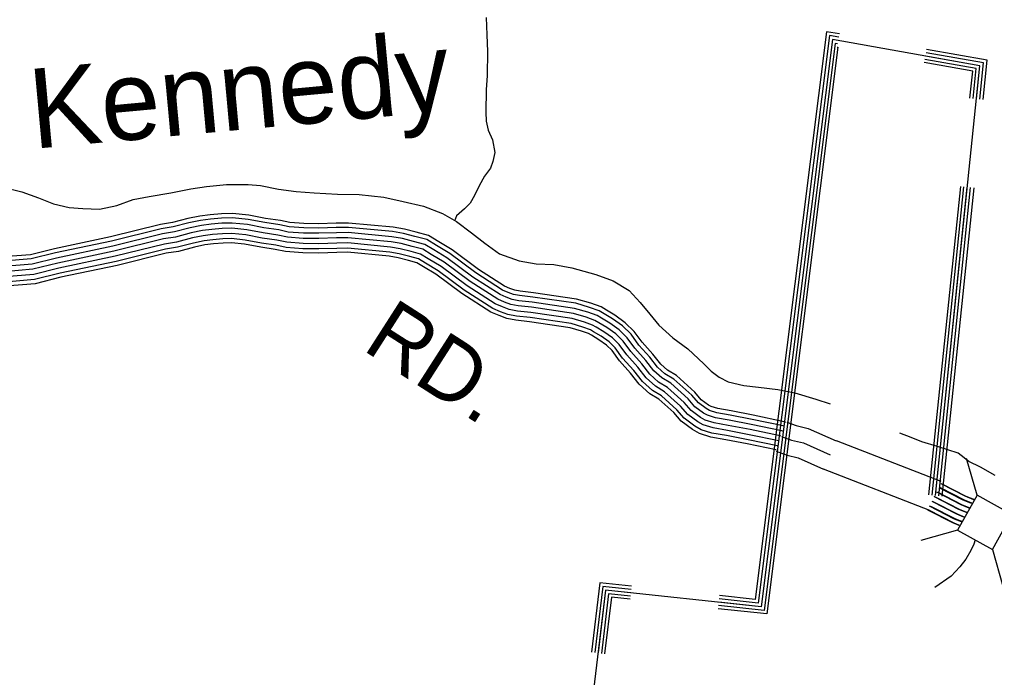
# Model space of a CAD drawing. Extents: x 1788175 to 1969470, y 584502 to 738744.
# Drawn here: x 1936903 to 1942711, y 593602 to 597524 of the extents above; entities that cross this region are included whole.
import ezdxf

# ---------------------------------------------------------------- set-up
doc = ezdxf.new("R2010")
doc.units = 0
for name, color, linetype in [('DESIGN - DRAINAGE - Bridges and Cross Drains Size Text', 7, 'Continuous'), ('DESIGN - ROW - Right-of-Way and Easement Labels', 7, 'Continuous'), ('DESIGN - TRANSPORTATION - Text', 7, 'Continuous'), ('SURVEY - DRAINAGE - Natural Features', 7, 'Continuous'), ('SURVEY - DRAINAGE - Storm Sewer', 7, 'Continuous'), ('SURVEY - TRANSPORTATION - Roads', 7, 'Continuous')]:
    doc.layers.add(name, color=color, linetype=linetype)

msp = doc.modelspace()

# ---------------------------------------------------------------- linework, layer by layer
at = {"layer": 'DESIGN - TRANSPORTATION - Text'}
for points in [[(1939682.5, 597535), (1939687.5, 597432.9), (1939690.5, 597332.8), (1939689, 597190.8), (1939682.2, 597104.9), (1939680.8, 596970.9), (1939682.3, 596916.9), (1939695.7, 596864.7), (1939721.1, 596806.5), (1939734.4, 596730.3), (1939721.8, 596676.4), (1939709.4, 596636.6), (1939673, 596588.9), (1939640.4, 596533.2), (1939613.9, 596475.5), (1939587.4, 596429.7), (1939553.1, 596396), (1939506.7, 596352.5), (1939495.1, 596322.6)], [(1936804.4, 596524.8), (1936918, 596495.7), (1937015.6, 596460.8), (1937105.2, 596425.9), (1937198.9, 596403), (1937280.8, 596396.2), (1937380.7, 596393.2), (1937482.9, 596414.2), (1937581.2, 596451.3), (1937675.4, 596468.3), (1937805.5, 596491.1), (1937923.7, 596513.9), (1938017.8, 596529), (1938135.8, 596539.9), (1938265.8, 596540.6), (1938337.7, 596533.9), (1938445.4, 596512.9), (1938551.2, 596497.8), (1938659.1, 596490.8), (1938796.9, 596483.4), (1938926.8, 596480.2), (1939072.6, 596464.8), (1939188.3, 596439.6), (1939309.9, 596410.5), (1939423.4, 596367.3), (1939506.9, 596320.5), (1939596.2, 596251.6), (1939675.5, 596190.9), (1939762.8, 596126), (1939880.3, 596084.9)], [(1939880.3, 596084.9), (1939980.1, 596067.9), (1940086, 596062.9), (1940193.8, 596043.8), (1940335.3, 596004.4), (1940438.9, 595965.4), (1940534.2, 595908.5), (1940599.5, 595837.8), (1940656.7, 595767.3), (1940712.1, 595702.7), (1940795.2, 595625.9), (1940884.5, 595561), (1940979.6, 595472.1), (1941023.1, 595427.6), (1941070.7, 595391.2), (1941124.4, 595364.7), (1941218.1, 595341.7), (1941304, 595332.9), (1941419.8, 595317.8), (1941521.6, 595298.8), (1941647.1, 595261.6), (1941731.1, 595232.6)], [(1942714.7, 594806.3), (1942626.5, 594855.3), (1942557.8, 594889.6), (1942494.1, 594938.7), (1942371.5, 594977.9), (1942278.4, 595007.3), (1942214.6, 595031.8), (1942145.8, 595058.9)], [(1942594.9, 594423.1), (1942587.3, 594396.2), (1942569, 594358.4), (1942540.5, 594306.7), (1942504, 594261), (1942451.5, 594205.5), (1942354.9, 594138.5)]]:
    msp.add_lwpolyline(points, dxfattribs=at)
at = {"layer": 'SURVEY - DRAINAGE - Natural Features'}
for points in [[(1942358.8, 594686.9), (1942623.4, 597248.1), (1941744.7, 597404.2), (1941320.6, 594023.2), (1940394.3, 594122.9), (1940193.2, 592448.5), (1933177.5, 591858.2), (1931500.8, 592079)], [(1941779.4, 597398), (1941744.7, 597404.2), (1941320.6, 594023.2), (1941068.7, 594050.3)], [(1941782.9, 597417.7), (1941727.5, 597427.5), (1941303.2, 594045.2), (1941070.9, 594070.2)], [(1941786.4, 597437.4), (1941710.2, 597450.9), (1941285.8, 594067.2), (1941073, 594090.1)], [(1941772.6, 597359.6), (1941778.3, 597358.6), (1941354.5, 593980.3), (1941064.6, 594011.6)], [(1941775.9, 597378.3), (1941761.9, 597380.8), (1941338, 594001.2), (1941066.6, 594030.5)], [(1942642.7, 597046.2), (1942667, 597281), (1942306.2, 597345)], [(1942583.1, 597052.4), (1942601.6, 597231.6), (1942295.7, 597286)], [(1942602.9, 597050.3), (1942623.4, 597248.1), (1942299.2, 597305.7)], [(1942622.8, 597048.3), (1942645.2, 597264.5), (1942302.7, 597325.4)], [(1942564.2, 597054.3), (1942580.9, 597216), (1942292.4, 597267.3)], [(1942320.1, 594690.9), (1942509.9, 596529.1)], [(1942339, 594689), (1942528.8, 596527.2)], [(1942358.8, 594686.9), (1942548.7, 596525.1)], [(1942378.7, 594684.9), (1942568.6, 596523.1)], [(1942398.6, 594682.8), (1942588.5, 596521)], [(1940548.1, 594146.6), (1940359.3, 594166.9), (1940309.5, 593752.7)], [(1940545.9, 594126.7), (1940376.8, 594144.9), (1940329.4, 593750.3)], [(1940543.8, 594106.8), (1940394.3, 594122.9), (1940349.3, 593748)], [(1940541.6, 594087), (1940411.8, 594100.9), (1940369.1, 593745.6)], [(1940539.6, 594068.1), (1940428.4, 594080), (1940388, 593743.3)]]:
    msp.add_lwpolyline(points, dxfattribs=at)
at = {"layer": 'SURVEY - DRAINAGE - Storm Sewer'}
for p, q in [((1942606.7, 594688.5), (1942544.5, 594906.9)), ((1942491.1, 594480.9), (1942272.7, 594418.7)), ((1942698.7, 594365.4), (1942760.9, 594146.9))]:
    msp.add_line(p, q, dxfattribs=at)
msp.add_lwpolyline([(1942491.1, 594480.9), (1942698.7, 594365.3), (1942814.3, 594572.9), (1942606.7, 594688.5)], close=True, dxfattribs=at)
at = {"layer": 'SURVEY - TRANSPORTATION - Roads'}
for points in [[(1941468.4, 595122.5), (1941458.6, 595126.1), (1941272.3, 595165.3), (1941141.3, 595190.8), (1941062, 595204.8), (1941023.1, 595216.8), (1941007.9, 595225.7), (1940964.2, 595257.6), (1940925.6, 595302.6), (1940816.2, 595400.9), (1940762.7, 595433.3), (1940722.8, 595469.3), (1940676.3, 595528.2), (1940612.3, 595599.5), (1940565.2, 595664.3), (1940511.6, 595716.6), (1940449.7, 595761.1), (1940398.8, 595791.5), (1940367.6, 595810.1), (1940305.6, 595832.3), (1940221.5, 595857.5), (1939964.1, 595895.1), (1939886.2, 595903.7), (1939853.2, 595910), (1939823.6, 595921.2), (1939792.2, 595934.1), (1939636.6, 596033.8), (1939481, 596150), (1939400.1, 596198.9), (1939339.8, 596235.8), (1939265.1, 596255.9), (1939195.6, 596273.5), (1939129.1, 596285.2), (1938863, 596310.6), (1938789.6, 596309.1), (1938684.9, 596306.2), (1938597.5, 596307), (1938512.5, 596313.3), (1938457.8, 596325.2), (1938369, 596338.2), (1938269.3, 596357.5), (1938172, 596367.3), (1938105.8, 596365.7), (1938039, 596359.9), (1937978.1, 596351.7), (1937906.5, 596337.3), (1937814.1, 596312.7), (1937742.8, 596301.5), (1937446, 596227.8), (1937111.5, 596157), (1936968.5, 596121.8), (1936805.7, 596108.1)], [(1941468.4, 595122.5), (1941458.6, 595126.1), (1941272.3, 595165.3), (1941141.3, 595190.8), (1941062, 595204.8), (1941023.1, 595216.8), (1941007.9, 595225.7), (1940964.2, 595257.6), (1940925.6, 595302.6), (1940816.2, 595400.9), (1940762.7, 595433.3), (1940722.8, 595469.3), (1940676.3, 595528.2), (1940612.3, 595599.5), (1940565.2, 595664.3), (1940511.6, 595716.6), (1940449.7, 595761.1), (1940398.8, 595791.5), (1940367.6, 595810.1), (1940305.6, 595832.3), (1940221.5, 595857.5), (1939964.1, 595895.1), (1939886.2, 595903.7), (1939853.2, 595910), (1939823.6, 595921.2), (1939792.2, 595934.1), (1939636.6, 596033.8), (1939481, 596150), (1939400.1, 596198.9), (1939339.8, 596235.8), (1939265.1, 596255.9), (1939195.6, 596273.5), (1939129.1, 596285.2), (1938863, 596310.6), (1938789.6, 596309.1), (1938684.9, 596306.2), (1938597.5, 596307), (1938512.5, 596313.3), (1938457.8, 596325.2), (1938369, 596338.2), (1938269.3, 596357.5), (1938172, 596367.3), (1938105.8, 596365.7), (1938039, 596359.9), (1937978.1, 596351.7), (1937906.5, 596337.3), (1937814.1, 596312.7), (1937742.8, 596301.5), (1937446, 596227.8), (1937111.5, 596157), (1936968.5, 596121.8), (1936805.7, 596108.1)], [(1941459.6, 595098.4), (1941451.5, 595101.3), (1941267.2, 595140.1), (1941136.6, 595165.5), (1941056, 595179.8), (1941012.7, 595193.1), (1940993.8, 595204.1), (1940946.6, 595238.6), (1940907.2, 595284.6), (1940800.8, 595380.1), (1940747.2, 595412.6), (1940704, 595451.7), (1940656.7, 595511.6), (1940592.3, 595583.3), (1940545.7, 595647.4), (1940495, 595696.8), (1940435.6, 595739.6), (1940385.6, 595769.4), (1940356.5, 595786.7), (1940297.5, 595807.8), (1940215.9, 595832.3), (1939960.8, 595869.6), (1939882.3, 595878.2), (1939846.2, 595885.1), (1939814.2, 595897.3), (1939780.3, 595911.2), (1939622, 596012.7), (1939466.6, 596128.7), (1939386.7, 596176.9), (1939329.6, 596212), (1939258.6, 596231), (1939190.2, 596248.3), (1939125.7, 596259.7), (1938862, 596284.8), (1938790.2, 596283.4), (1938685.2, 596280.5), (1938596.4, 596281.3), (1938508.8, 596287.8), (1938453.2, 596299.9), (1938364.6, 596312.8), (1938265.5, 596332), (1938171, 596341.6), (1938107.2, 596340), (1938041.8, 596334.3), (1937982.3, 596326.4), (1937912.3, 596312.2), (1937819.5, 596287.5), (1937747.9, 596276.3), (1937451.7, 596202.7), (1937117.2, 596132), (1936972.7, 596096.3), (1936807.7, 596082.4)], [(1941459.6, 595098.4), (1941451.5, 595101.3), (1941267.2, 595140.1), (1941136.6, 595165.5), (1941056, 595179.8), (1941012.7, 595193.1), (1940993.8, 595204.1), (1940946.6, 595238.6), (1940907.2, 595284.6), (1940800.8, 595380.1), (1940747.2, 595412.6), (1940704, 595451.7), (1940656.7, 595511.6), (1940592.3, 595583.3), (1940545.7, 595647.4), (1940495, 595696.8), (1940435.6, 595739.6), (1940385.6, 595769.4), (1940356.5, 595786.7), (1940297.5, 595807.8), (1940215.9, 595832.3), (1939960.8, 595869.6), (1939882.3, 595878.2), (1939846.2, 595885.1), (1939814.2, 595897.3), (1939780.3, 595911.2), (1939622, 596012.7), (1939466.6, 596128.7), (1939386.7, 596176.9), (1939329.6, 596212), (1939258.6, 596231), (1939190.2, 596248.3), (1939125.7, 596259.7), (1938862, 596284.8), (1938790.2, 596283.4), (1938685.2, 596280.5), (1938596.4, 596281.3), (1938508.8, 596287.8), (1938453.2, 596299.9), (1938364.6, 596312.8), (1938265.5, 596332), (1938171, 596341.6), (1938107.2, 596340), (1938041.8, 596334.3), (1937982.3, 596326.4), (1937912.3, 596312.2), (1937819.5, 596287.5), (1937747.9, 596276.3), (1937451.7, 596202.7), (1937117.2, 596132), (1936972.7, 596096.3), (1936807.7, 596082.4)], [(1941448.9, 595069.3), (1941443, 595071.4), (1941261.1, 595109.7), (1941130.9, 595135), (1941048.7, 595149.6), (1941000.2, 595164.5), (1940976.8, 595178.1), (1940925.4, 595215.6), (1940885, 595262.8), (1940782.3, 595355.1), (1940728.6, 595387.6), (1940681.3, 595430.4), (1940632.9, 595491.6), (1940568.1, 595563.8), (1940522.2, 595627.1), (1940475.1, 595673), (1940418.5, 595713.6), (1940369.7, 595742.8), (1940343.3, 595758.6), (1940287.9, 595778.4), (1940209.2, 595802), (1939956.9, 595838.8), (1939877.7, 595847.5), (1939837.7, 595855.2), (1939802.8, 595868.5), (1939765.9, 595883.6), (1939604.3, 595987.2), (1939449.3, 596102.9), (1939370.6, 596150.4), (1939317.2, 596183.2), (1939250.8, 596201), (1939183.7, 596218), (1939121.5, 596229), (1938860.9, 596253.8), (1938791, 596252.4), (1938685.5, 596249.5), (1938595.1, 596250.3), (1938504.4, 596257), (1938447.6, 596269.3), (1938359.5, 596282.2), (1938261, 596301.3), (1938169.8, 596310.5), (1938108.9, 596309), (1938045.2, 596303.5), (1937987.5, 596295.8), (1937919.4, 596282), (1937825.9, 596257.1), (1937754, 596245.9), (1937458.7, 596172.5), (1937124.1, 596101.8), (1936977.7, 596065.7), (1936810.2, 596051.5)], [(1941448.9, 595069.3), (1941443, 595071.4), (1941261.1, 595109.7), (1941130.9, 595135), (1941048.7, 595149.6), (1941000.2, 595164.5), (1940976.8, 595178.1), (1940925.4, 595215.6), (1940885, 595262.8), (1940782.3, 595355.1), (1940728.6, 595387.6), (1940681.3, 595430.4), (1940632.9, 595491.6), (1940568.1, 595563.8), (1940522.2, 595627.1), (1940475.1, 595673), (1940418.5, 595713.6), (1940369.7, 595742.8), (1940343.3, 595758.6), (1940287.9, 595778.4), (1940209.2, 595802), (1939956.9, 595838.8), (1939877.7, 595847.5), (1939837.7, 595855.2), (1939802.8, 595868.5), (1939765.9, 595883.6), (1939604.3, 595987.2), (1939449.3, 596102.9), (1939370.6, 596150.4), (1939317.2, 596183.2), (1939250.8, 596201), (1939183.7, 596218), (1939121.5, 596229), (1938860.9, 596253.8), (1938791, 596252.4), (1938685.5, 596249.5), (1938595.1, 596250.3), (1938504.4, 596257), (1938447.6, 596269.3), (1938359.5, 596282.2), (1938261, 596301.3), (1938169.8, 596310.5), (1938108.9, 596309), (1938045.2, 596303.5), (1937987.5, 596295.8), (1937919.4, 596282), (1937825.9, 596257.1), (1937754, 596245.9), (1937458.7, 596172.5), (1937124.1, 596101.8), (1936977.7, 596065.7), (1936810.2, 596051.5)], [(1941438.3, 595040.1), (1941434.4, 595041.5), (1941254.9, 595079.3), (1941125.2, 595104.6), (1941041.4, 595119.4), (1940987.6, 595135.9), (1940959.8, 595152.2), (1940904.2, 595192.7), (1940862.8, 595241.1), (1940763.7, 595330.1), (1940710.1, 595362.6), (1940658.6, 595409.1), (1940609.2, 595471.6), (1940544, 595544.3), (1940498.6, 595606.7), (1940455.1, 595649.2), (1940401.5, 595687.7), (1940353.8, 595716.2), (1940330, 595730.4), (1940278.2, 595748.9), (1940202.5, 595771.6), (1939952.9, 595808.1), (1939873.1, 595816.8), (1939829.2, 595825.3), (1939791.4, 595839.6), (1939751.5, 595856), (1939586.7, 595961.7), (1939431.9, 596077.2), (1939354.4, 596123.9), (1939304.8, 596154.4), (1939243, 596171), (1939177.2, 596187.7), (1939117.3, 596198.2), (1938859.7, 596222.8), (1938791.7, 596221.4), (1938685.7, 596218.4), (1938593.8, 596219.3), (1938499.9, 596226.3), (1938442.1, 596238.8), (1938354.3, 596251.7), (1938256.5, 596270.6), (1938168.6, 596279.5), (1938110.6, 596278), (1938048.6, 596272.6), (1937992.6, 596265.2), (1937926.5, 596251.8), (1937832.3, 596226.7), (1937760.2, 596215.4), (1937465.6, 596142.3), (1937131.1, 596071.5), (1936982.8, 596035), (1936812.7, 596020.6)], [(1941438.3, 595040.1), (1941434.4, 595041.5), (1941254.9, 595079.3), (1941125.2, 595104.6), (1941041.4, 595119.4), (1940987.6, 595135.9), (1940959.8, 595152.2), (1940904.2, 595192.7), (1940862.8, 595241.1), (1940763.7, 595330.1), (1940710.1, 595362.6), (1940658.6, 595409.1), (1940609.2, 595471.6), (1940544, 595544.3), (1940498.6, 595606.7), (1940455.1, 595649.2), (1940401.5, 595687.7), (1940353.8, 595716.2), (1940330, 595730.4), (1940278.2, 595748.9), (1940202.5, 595771.6), (1939952.9, 595808.1), (1939873.1, 595816.8), (1939829.2, 595825.3), (1939791.4, 595839.6), (1939751.5, 595856), (1939586.7, 595961.7), (1939431.9, 596077.2), (1939354.4, 596123.9), (1939304.8, 596154.4), (1939243, 596171), (1939177.2, 596187.7), (1939117.3, 596198.2), (1938859.7, 596222.8), (1938791.7, 596221.4), (1938685.7, 596218.4), (1938593.8, 596219.3), (1938499.9, 596226.3), (1938442.1, 596238.8), (1938354.3, 596251.7), (1938256.5, 596270.6), (1938168.6, 596279.5), (1938110.6, 596278), (1938048.6, 596272.6), (1937992.6, 596265.2), (1937926.5, 596251.8), (1937832.3, 596226.7), (1937760.2, 596215.4), (1937465.6, 596142.3), (1937131.1, 596071.5), (1936982.8, 596035), (1936812.7, 596020.6)], [(1941438.3, 595040.1), (1941434.4, 595041.5), (1941254.9, 595079.3), (1941125.2, 595104.6), (1941041.4, 595119.4), (1940987.6, 595135.9), (1940959.8, 595152.2), (1940904.2, 595192.7), (1940862.8, 595241.1), (1940763.7, 595330.1), (1940710.1, 595362.6), (1940658.6, 595409.1), (1940609.2, 595471.6), (1940544, 595544.3), (1940498.6, 595606.7), (1940455.1, 595649.2), (1940401.5, 595687.7), (1940353.8, 595716.2), (1940330, 595730.4), (1940278.2, 595748.9), (1940202.5, 595771.6), (1939952.9, 595808.1), (1939873.1, 595816.8), (1939829.2, 595825.3), (1939791.4, 595839.6), (1939751.5, 595856), (1939586.7, 595961.7), (1939431.9, 596077.2), (1939354.4, 596123.9), (1939304.8, 596154.4), (1939243, 596171), (1939177.2, 596187.7), (1939117.3, 596198.2), (1938859.7, 596222.8), (1938791.7, 596221.4), (1938685.7, 596218.4), (1938593.8, 596219.3), (1938499.9, 596226.3), (1938442.1, 596238.8), (1938354.3, 596251.7), (1938256.5, 596270.6), (1938168.6, 596279.5), (1938110.6, 596278), (1938048.6, 596272.6), (1937992.6, 596265.2), (1937926.5, 596251.8), (1937832.3, 596226.7), (1937760.2, 596215.4), (1937465.6, 596142.3), (1937131.1, 596071.5), (1936982.8, 596035), (1936812.7, 596020.6)], [(1941427.7, 595011), (1941425.9, 595011.7), (1941248.8, 595048.9), (1941119.6, 595074.1), (1941034.2, 595089.2), (1940975.1, 595107.3), (1940942.8, 595126.2), (1940883.1, 595169.8), (1940840.5, 595219.4), (1940745.1, 595305.1), (1940691.5, 595337.7), (1940635.8, 595387.9), (1940585.5, 595451.7), (1940519.8, 595524.8), (1940475.1, 595586.4), (1940435.1, 595625.3), (1940384.5, 595661.7), (1940337.9, 595689.5), (1940316.7, 595702.2), (1940268.5, 595719.4), (1940195.7, 595741.3), (1939949, 595777.3), (1939868.5, 595786.2), (1939820.7, 595795.3), (1939779.9, 595810.8), (1939737.2, 595828.4), (1939569, 595936.1), (1939414.6, 596051.4), (1939338.3, 596097.4), (1939292.4, 596125.6), (1939235.2, 596141), (1939170.7, 596157.3), (1939113.1, 596167.5), (1938858.5, 596191.7), (1938792.5, 596190.4), (1938686, 596187.4), (1938592.5, 596188.3), (1938495.5, 596195.5), (1938436.5, 596208.3), (1938349.1, 596221.1), (1938252, 596239.9), (1938167.5, 596248.4), (1938112.4, 596247.1), (1938052, 596241.8), (1937997.7, 596234.6), (1937933.5, 596221.6), (1937838.7, 596196.4), (1937766.3, 596185), (1937472.5, 596112.1), (1937138, 596041.3), (1936987.8, 596004.3), (1936815.2, 595989.7)], [(1941427.7, 595011), (1941425.9, 595011.7), (1941248.8, 595048.9), (1941119.6, 595074.1), (1941034.2, 595089.2), (1940975.1, 595107.3), (1940942.8, 595126.2), (1940883.1, 595169.8), (1940840.5, 595219.4), (1940745.1, 595305.1), (1940691.5, 595337.7), (1940635.8, 595387.9), (1940585.5, 595451.7), (1940519.8, 595524.8), (1940475.1, 595586.4), (1940435.1, 595625.3), (1940384.5, 595661.7), (1940337.9, 595689.5), (1940316.7, 595702.2), (1940268.5, 595719.4), (1940195.7, 595741.3), (1939949, 595777.3), (1939868.5, 595786.2), (1939820.7, 595795.3), (1939779.9, 595810.8), (1939737.2, 595828.4), (1939569, 595936.1), (1939414.6, 596051.4), (1939338.3, 596097.4), (1939292.4, 596125.6), (1939235.2, 596141), (1939170.7, 596157.3), (1939113.1, 596167.5), (1938858.5, 596191.7), (1938792.5, 596190.4), (1938686, 596187.4), (1938592.5, 596188.3), (1938495.5, 596195.5), (1938436.5, 596208.3), (1938349.1, 596221.1), (1938252, 596239.9), (1938167.5, 596248.4), (1938112.4, 596247.1), (1938052, 596241.8), (1937997.7, 596234.6), (1937933.5, 596221.6), (1937838.7, 596196.4), (1937766.3, 596185), (1937472.5, 596112.1), (1937138, 596041.3), (1936987.8, 596004.3), (1936815.2, 595989.7)], [(1941417, 594981.9), (1941417.4, 594981.8), (1941242.6, 595018.5), (1941113.9, 595043.6), (1941026.9, 595059), (1940962.5, 595078.8), (1940925.8, 595100.2), (1940861.9, 595146.9), (1940818.3, 595197.7), (1940726.6, 595280.1), (1940672.9, 595312.7), (1940613.1, 595366.6), (1940561.8, 595431.7), (1940495.7, 595505.2), (1940451.6, 595566), (1940415.1, 595601.5), (1940367.5, 595635.8), (1940322, 595662.9), (1940303.4, 595674), (1940258.8, 595690), (1940189, 595710.9), (1939945.1, 595746.6), (1939863.8, 595755.5), (1939812.2, 595765.4), (1939768.5, 595782), (1939722.8, 595800.8), (1939551.4, 595910.6), (1939397.3, 596025.7), (1939322.2, 596071), (1939280, 596096.9), (1939227.3, 596111), (1939164.2, 596127), (1939109, 596136.8), (1938857.4, 596160.7), (1938793.2, 596159.4), (1938686.3, 596156.4), (1938591.2, 596157.4), (1938491, 596164.7), (1938431, 596177.8), (1938343.9, 596190.5), (1938247.5, 596209.2), (1938166.3, 596217.4), (1938114.1, 596216.1), (1938055.4, 596211), (1938002.8, 596204), (1937940.6, 596191.4), (1937845.1, 596166), (1937772.5, 596154.6), (1937479.5, 596081.9), (1937144.9, 596011.1), (1936992.9, 595973.6), (1936817.7, 595958.8)], [(1941417.4, 594981.8), (1941242.6, 595018.5), (1941113.9, 595043.6), (1941026.9, 595059), (1940962.5, 595078.8), (1940925.8, 595100.2), (1940861.9, 595146.9), (1940818.3, 595197.7), (1940726.6, 595280.1), (1940672.9, 595312.7), (1940613.1, 595366.6), (1940561.8, 595431.7), (1940495.7, 595505.2), (1940451.6, 595566), (1940415.1, 595601.5), (1940367.5, 595635.8), (1940322, 595662.9), (1940303.4, 595674), (1940258.8, 595690), (1940189, 595710.9), (1939945.1, 595746.6), (1939863.8, 595755.5), (1939812.2, 595765.4), (1939768.5, 595782), (1939722.8, 595800.8), (1939551.4, 595910.6), (1939397.3, 596025.7), (1939322.2, 596071), (1939280, 596096.9), (1939227.3, 596111), (1939164.2, 596127), (1939109, 596136.8), (1938857.4, 596160.7), (1938793.2, 596159.4), (1938686.3, 596156.4), (1938591.2, 596157.4), (1938491, 596164.7), (1938431, 596177.8), (1938343.9, 596190.5), (1938247.5, 596209.2), (1938166.3, 596217.4), (1938114.1, 596216.1), (1938055.4, 596211), (1938002.8, 596204), (1937940.6, 596191.4), (1937845.1, 596166), (1937772.5, 596154.6), (1937479.5, 596081.9), (1937144.9, 596011.1), (1936992.9, 595973.6), (1936817.7, 595958.8)], [(1941408.6, 594958.7), (1941410.5, 594958), (1941237.7, 594994.3), (1941109.4, 595019.3), (1941021.1, 595034.9), (1940952.5, 595056), (1940912.2, 595079.5), (1940845, 595128.6), (1940800.6, 595180.4), (1940711.8, 595260.2), (1940658.1, 595292.8), (1940595, 595349.7), (1940542.9, 595415.7), (1940476.5, 595489.7), (1940432.8, 595549.8), (1940399.2, 595582.5), (1940353.9, 595615.1), (1940309.4, 595641.7), (1940292.8, 595651.6), (1940251.1, 595666.5), (1940183.6, 595686.8), (1939941.9, 595722), (1939860.1, 595731), (1939805.4, 595741.5), (1939759.4, 595759), (1939711.3, 595778.8), (1939537.3, 595890.3), (1939383.5, 596005.1), (1939309.4, 596049.9), (1939270.1, 596073.9), (1939221.1, 596087.1), (1939159, 596102.8), (1939105.6, 596112.2), (1938856.4, 596136), (1938793.8, 596134.7), (1938686.5, 596131.7), (1938590.2, 596132.7), (1938487.5, 596140.2), (1938426.6, 596153.4), (1938339.7, 596166.2), (1938243.9, 596184.7), (1938165.3, 596192.7), (1938115.5, 596191.4), (1938058.1, 596186.4), (1938006.9, 596179.6), (1937946.2, 596167.4), (1937850.2, 596141.8), (1937777.4, 596130.4), (1937485, 596057.8), (1937150.4, 595987), (1936996.9, 595949.1), (1936819.7, 595934.2)], [(1941410.5, 594958), (1941237.7, 594994.3), (1941109.4, 595019.3), (1941021.1, 595034.9), (1940952.5, 595056), (1940912.2, 595079.5), (1940845, 595128.6), (1940800.6, 595180.4), (1940711.8, 595260.2), (1940658.1, 595292.8), (1940595, 595349.7), (1940542.9, 595415.7), (1940476.5, 595489.7), (1940432.8, 595549.8), (1940399.2, 595582.5), (1940353.9, 595615.1), (1940309.4, 595641.7), (1940292.8, 595651.6), (1940251.1, 595666.5), (1940183.6, 595686.8), (1939941.9, 595722), (1939860.1, 595731), (1939805.4, 595741.5), (1939759.4, 595759), (1939711.3, 595778.8), (1939537.3, 595890.3), (1939383.5, 596005.1), (1939309.4, 596049.9), (1939270.1, 596073.9), (1939221.1, 596087.1), (1939159, 596102.8), (1939105.6, 596112.2), (1938856.4, 596136), (1938793.8, 596134.7), (1938686.5, 596131.7), (1938590.2, 596132.7), (1938487.5, 596140.2), (1938426.6, 596153.4), (1938339.7, 596166.2), (1938243.9, 596184.7), (1938165.3, 596192.7), (1938115.5, 596191.4), (1938058.1, 596186.4), (1938006.9, 596179.6), (1937946.2, 596167.4), (1937850.2, 596141.8), (1937777.4, 596130.4), (1937485, 596057.8), (1937150.4, 595987), (1936996.9, 595949.1), (1936819.7, 595934.2)], [(1941473.7, 595123.8), (1941528.3, 595103.9), (1941601.2, 595086.5), (1941767.8, 595012.5)], [(1941442.6, 595038.6), (1941502.2, 595016.9), (1941572, 595000.2), (1941730.9, 594929.6)], [(1942392, 594769.3), (1941769.4, 595012.7)], [(1941410.4, 594950), (1941475, 594926.4), (1941541.6, 594910.5), (1941692.6, 594843.4)], [(1942325.9, 594596.5), (1941692.3, 594843.2)], [(1942378.9, 594735.1), (1942522.9, 594661.3), (1942572.4, 594641.3)], [(1942386.3, 594733.9), (1942530.2, 594660.1), (1942579.7, 594640.1)], [(1942390.2, 594757.1), (1942533.2, 594683.8), (1942584.5, 594663)], [(1942397.6, 594755.9), (1942540.5, 594682.6), (1942591.9, 594661.9)], [(1942350.6, 594679.9), (1942497.1, 594604.9), (1942542, 594586.7)], [(1942548.5, 594584.1), (1942497.1, 594604.9), (1942350.6, 594679.9)], [(1942358, 594678.7), (1942504.4, 594603.7), (1942549.4, 594585.5)], [(1942364.8, 594707.5), (1942510, 594633.1), (1942557.2, 594614)], [(1942372.1, 594706.3), (1942517.3, 594631.9), (1942564.5, 594612.8)], [(1942322.4, 594624.7), (1942471.3, 594548.4), (1942511.6, 594532.1)], [(1942329.7, 594623.5), (1942478.6, 594547.2), (1942519, 594530.9)], [(1942336.5, 594652.3), (1942484.2, 594576.6), (1942526.8, 594559.4)], [(1942343.9, 594651.1), (1942491.5, 594575.5), (1942534.2, 594558.2)], [(1942310.6, 594601.8), (1942460.6, 594525), (1942499, 594509.5)], [(1942318, 594600.7), (1942467.9, 594523.8), (1942506.3, 594508.3)]]:
    msp.add_lwpolyline(points, dxfattribs=at)

# ---------------------------------------------------------------- texts
at = {"layer": 'DESIGN - DRAINAGE - Bridges and Cross Drains Size Text'}
msp.add_text('Kennedy', height=475, rotation=5.25131, dxfattribs=at).set_placement((1936985.2, 596752.4))
at = {"layer": 'DESIGN - ROW - Right-of-Way and Easement Labels'}
msp.add_text('RD.', height=370, rotation=327.35093, dxfattribs=at).set_placement((1938937.6, 595558.9))

doc.saveas('drawing.dxf')
